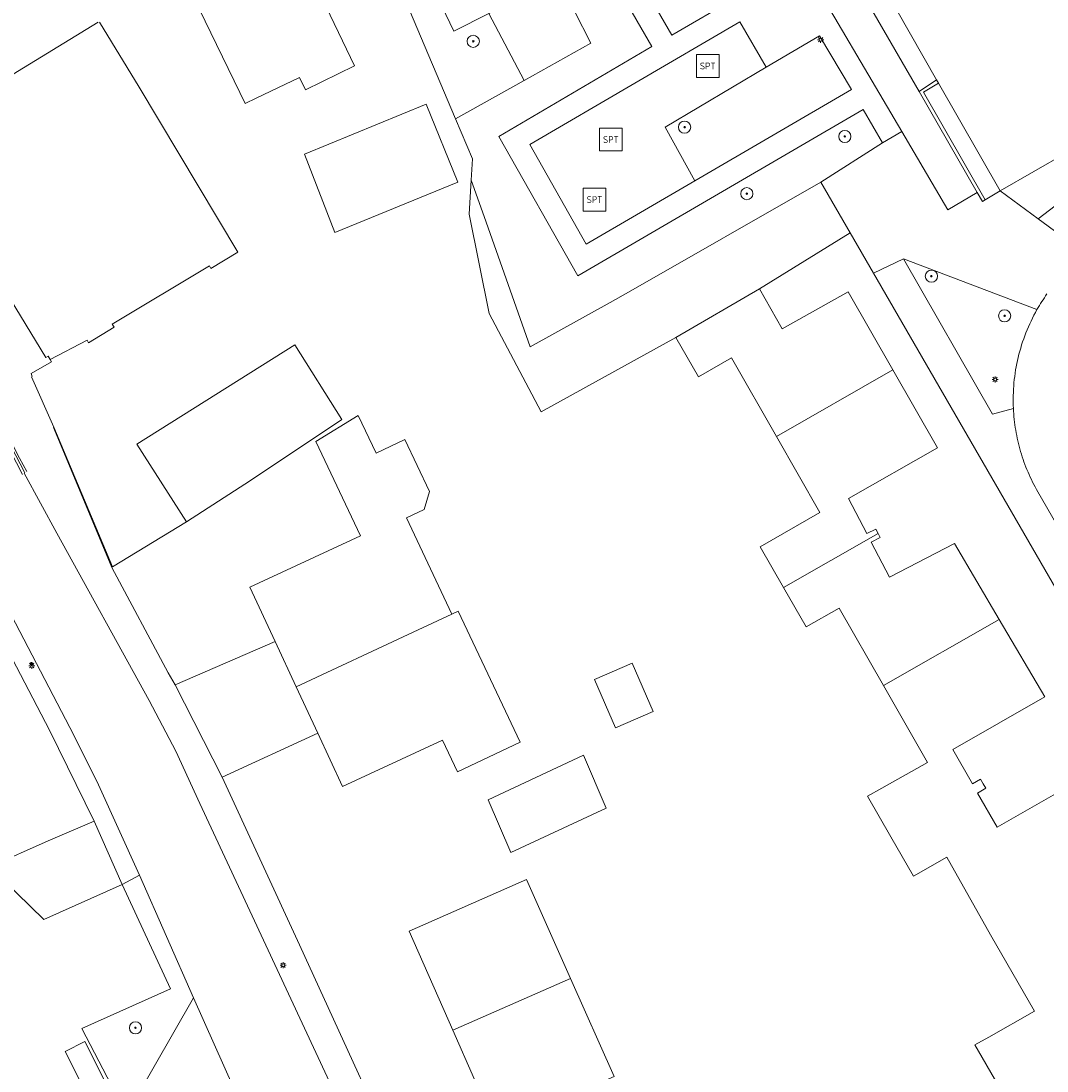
# Model space of a CAD drawing. Header units: metres. Extents: x 187916 to 189411, y 333285 to 334910.
# Tile 318 of 348: x 189055 to 189123, y 333895 to 333964. Entities that reach past the tile are written whole.
import ezdxf
from ezdxf.enums import TextEntityAlignment as Align

# ---------------------------------------------------------------- set-up
doc = ezdxf.new("R2010")
doc.units = ezdxf.units.M
for name, color, linetype, lineweight in [('B-ME-IE-MEUBILAIR_WEGMEUBILAIR_LICHTMAST-S', 253, 'Continuous', 25), ('B-ME-OG-BEBOUWING_HOOFDGEBOUW-G', 253, 'Continuous', 18), ('B-ME-VH-KANTOPSLUITING_ACHTERKANTBAND-G', 253, 'Continuous', 18), ('B-ME-VH-VERHARDING_ASFALT-G', 253, 'Continuous', 18), ('B-ME-VH-VERHARDING_BETONSTRAATSTEEN-G', 253, 'Continuous', 18), ('B-WE-GR-BEPLANTING_CULTUUR_BODEMBEDEKKER-GV', 253, 'Continuous', 15), ('B-WE-GR-BEPLANTING_CULTUUR_BOSPLANTSOEN-GV', 253, 'Continuous', 15), ('B-WE-GR-BEPLANTING_CULTUUR_HEESTERS-GV', 253, 'Continuous', 15), ('B-WE-GR-BEPLANTING_CULTUUR_ROOS-GV', 253, 'Continuous', 15), ('B-WE-GR-BOOM-S', 253, 'Continuous', 15), ('B-WE-GR-HAAG-G', 253, 'GR-HAAG1-SO', 15), ('B-WE-IE-MEUBILAIR-S', 253, 'Continuous', 15), ('B-WE-IE-MEUBILAIR_WEGMEUBILAIR-S', 253, 'Continuous', 15), ('B-WE-IE-TERREINAFSCHEIDING_KUNSTMATIG_HEKWERK-G', 253, 'IE-TERREINAFSCHEIDING_KUNSTMATIG-SO', 15), ('B-WE-IE-TERREINAFSCHEIDING_KUNSTMATIG_MUUR-G', 253, 'IE-TERREINAFSCHEIDING_KUNSTMATIG-SO', 15), ('B-WE-OG-BEBOUWING-GV', 253, 'Continuous', 15), ('B-WE-OG-TERREIN_BEGROEID-GV', 253, 'Continuous', 15), ('B-WE-OG-TERREIN_ERF-GV', 253, 'Continuous', 15), ('B-WE-VH-GESLOTENVERHARDING_ASFALT-GV', 253, 'Continuous', 15), ('B-WE-VH-OPENVERHARDING_BETONSTRAATSTEEN-GV', 253, 'Continuous', 15), ('B-WE-VH-OPENVERHARDING_TEGEL-GV', 253, 'Continuous', 15)]:
    doc.layers.add(name, color=color, linetype=linetype, lineweight=lineweight)
doc.styles.add('NLCS-ISO', font='NLCS-ISO.ttf')
doc.linetypes.add('GR-HAAG1-SO', pattern='A,6,[176,NLCS.SHX,S=0.125,R=0,X=0,Y=0],-2', length=8)
doc.linetypes.add('IE-TERREINAFSCHEIDING_KUNSTMATIG-SO', pattern='A,4,[82,NLCS.SHX,S=0.75,R=90,X=0,Y=0],4,-2', length=10)

# ---------------------------------------------------------------- blocks, each defined once
blk = doc.blocks.new('SIE-MEUBILAIR_PAAL_LICHTMAST-SO')
for points in [[(-0.62, 0), (-1, 0)], [(-0.71, 0.71), (-0.44, 0.44)], [(0, 1), (0, 0.62)], [(0.44, 0.44), (0.71, 0.71)], [(1, 0), (0.62, 0)], [(-0.71, -0.71), (-0.44, -0.44)], [(0, -0.62), (0, -1)], [(0.44, -0.44), (0.71, -0.71)]]:
    blk.add_lwpolyline(points)
blk.add_circle((0, 0), 0.5)
blk = doc.blocks.new('SIE-WEG_SPEELTOESTEL-SO')
at = {"flags": 128}
blk.add_lwpolyline([(-3.75, -3.75), (3.75, -3.75), (3.75, 3.75), (-3.75, 3.75)], close=True, dxfattribs=at)
at = {"style": 'NLCS-ISO'}
blk.add_text('SPT', height=2.25, dxfattribs=at).set_placement((0, 0), align=Align.MIDDLE_CENTER)
blk = doc.blocks.new('SGR-BOOM_GBKN-SO')
at = {"linetype": 'ByBlock', "lineweight": 18}
h = blk.add_hatch(color=0, dxfattribs=at)
h.dxf.hatch_style = 1
edge = h.paths.add_edge_path()
edge.add_arc((0, 0), 0.25, 0, 360)
at = {"color": 0, "linetype": 'ByBlock', "lineweight": 18}
for radius in [2, 0.25]:
    blk.add_circle((0, 0), radius, dxfattribs=at)
at = {"color": 0, "linetype": 'ByBlock', "lineweight": 18, "style": 'NLCS-ISO'}
blk.add_attdef('SOORT', (2.5, 0), '', height=1.5, dxfattribs=at)
blk = doc.blocks.new('B-SIE-WEG_LICHTMAST-SO')
at = {"ltscale": 0.1}
for p, q in [((-1.1, 0.6), (-2.2, 1.3)), ((0, 1.3), (0, 2.5)), ((1.1, 0.6), (2.2, 1.3)), ((-1.1, -0.6), (-2.2, -1.3)), ((0, -1.3), (0, -2.5)), ((1.1, -0.6), (2.2, -1.3))]:
    blk.add_line(p, q, dxfattribs=at)
at = {"flags": 128}
for points in [[(-1.2, 0.5), (1.2, 0.5)], [(-1.2, -0.5), (1.2, -0.5)]]:
    blk.add_lwpolyline(points, dxfattribs=at)
at = {"ltscale": 0.1}
blk.add_circle((0, 0), 1.27, dxfattribs=at)
at = {"style": 'NLCS-ISO'}
blk.add_attdef('TYPE', text='', height=1.8, dxfattribs=at).set_placement((0, 2.5), align=Align.BOTTOM_CENTER)
blk = doc.blocks.new('DTM')
at = {"layer": 'B-ME-OG-BEBOUWING_HOOFDGEBOUW-G', "ltscale": 0.2, "flags": 128}
blk.add_lwpolyline([(189053.985, 333946.062), (189048.026, 333956.133), (189060.411, 333963.692)], dxfattribs=at)
at = {"layer": 'B-ME-VH-KANTOPSLUITING_ACHTERKANTBAND-G', "ltscale": 0.2, "flags": 128}
blk.add_lwpolyline([(189055.726, 333934.174), (189055.241, 333935.058), (189052.187, 333941.046), (189048.574, 333948.441), (189045.65, 333954.562), (189045.149, 333956.144), (189045.05, 333957.854), (189045.251, 333959.123), (189045.311, 333959.374), (189045.534, 333959.935), (189045.869, 333960.785), (189050.178, 333966.199), (189052.973, 333969.391), (189053.364, 333969.067), (189054.346, 333970.198), (189053.96, 333970.514), (189059.956, 333977.448), (189064.178, 333982.285), (189064.868, 333983.041)], dxfattribs=at)
at = {"layer": 'B-ME-VH-VERHARDING_ASFALT-G', "ltscale": 0.2, "flags": 128}
blk.add_lwpolyline([(189055.421, 333933.99), (189051.863, 333940.878), (189048.276, 333948.216), (189045.286, 333954.395), (189044.776, 333956.086), (189044.683, 333957.85), (189045.014, 333959.438)], dxfattribs=at)
at = {"layer": 'B-ME-VH-VERHARDING_BETONSTRAATSTEEN-G', "ltscale": 0.2, "flags": 128}
for points in [[(189055.577, 333934.084), (189052.002, 333940.969), (189048.429, 333948.307), (189045.45, 333954.441), (189044.943, 333956.131), (189044.827, 333957.868), (189045.053, 333959.193), (189045.108, 333959.422), (189045.108, 333959.422), (189045.661, 333960.851), (189050.095, 333966.331), (189053.855, 333970.625), (189059.838, 333977.541), (189064.734, 333983.11), (189068.686, 333987.63), (189073.491, 333993.11), (189075.985, 333995.932), (189076.514, 333996.529), (189077.832, 333997.79), (189079.069, 333998.878), (189084.006, 334003.026)], [(189057.49, 333937.089), (189056.022, 333940.406)]]:
    blk.add_lwpolyline(points, dxfattribs=at)
at = {"layer": 'B-WE-GR-BEPLANTING_CULTUUR_BODEMBEDEKKER-GV', "ltscale": 0.2, "flags": 128}
for points in [[(189071.233, 333985.543), (189071.794, 333985.919), (189083.882, 333957.347), (189088.372, 333959.855), (189086.052, 333964.258), (189083.754, 333963.109), (189072.595, 333986.394)], [(189122.066, 333944.813), (189113.288, 333948.151), (189119.139, 333937.948), (189120.514, 333938.322)]]:
    blk.add_lwpolyline(points, dxfattribs=at)
for points in [[(189121.339, 333943.288, -0.034686), (189122.066, 333944.813)], [(189120.832, 333941.677, -0.03557), (189121.339, 333943.288)], [(189120.555, 333940.011, -0.035433), (189120.832, 333941.677)], [(189120.514, 333938.322, -0.034926), (189120.555, 333940.011)]]:
    blk.add_lwpolyline(points, format="xyb", dxfattribs=at)
at = {"layer": 'B-WE-GR-BEPLANTING_CULTUUR_BOSPLANTSOEN-GV', "ltscale": 0.2, "flags": 128}
blk.add_lwpolyline([(189061.497, 333890.595), (189066.669, 333899.613), (189063.111, 333907.656), (189061.988, 333907.062), (189065.144, 333900.191), (189059.339, 333897.597), (189061.818, 333892.794)], dxfattribs=at)
at = {"layer": 'B-WE-GR-BEPLANTING_CULTUUR_HEESTERS-GV', "ltscale": 0.2, "flags": 128}
for points in [[(189114.331, 333959.152), (189115.472, 333959.912), (189111.953, 333966.082), (189106.573, 333974.26), (189125.353, 333985.014), (189133.36, 333989.545), (189132.998, 333990.176), (189106.142, 333974.914), (189105.449, 333974.286), (189106.807, 333972.123)], [(189100.954, 333966.978), (189105.451, 333969.57), (189106.562, 333967.785), (189113.183, 333956.52), (189116.205, 333951.378), (189118.138, 333952.509), (189114.331, 333959.152), (189106.807, 333972.123), (189099.947, 333968.214)], [(189124.063, 333955.146), (189119.637, 333952.607), (189122.147, 333950.767), (189125.218, 333953.116)], [(189103.829, 333946.171), (189109.788, 333949.867), (189107.872, 333953.181), (189095.241, 333945.959), (189094.028, 333945.285), (189088.78, 333942.369), (189085.756, 333950.93), (189084.909, 333953.327), (189084.774, 333951.086), (189086.094, 333944.559), (189089.491, 333938.095), (189098.338, 333942.986)]]:
    blk.add_lwpolyline(points, close=True, dxfattribs=at)
at = {"layer": 'B-WE-GR-BEPLANTING_CULTUUR_ROOS-GV', "ltscale": 0.2, "flags": 128}
blk.add_lwpolyline([(189125.218, 333953.116), (189122.147, 333950.767), (189125.27, 333948.478), (189127.174, 333949.679)], close=True, dxfattribs=at)
at = {"layer": 'B-WE-GR-HAAG-G', "ltscale": 0.2, "flags": 128}
for points in [[(189083.882, 333957.347), (189071.794, 333985.919), (189071.233, 333985.543)], [(189084.909, 333953.327), (189084.993, 333954.722), (189083.882, 333957.347)], [(189089.491, 333938.095), (189086.094, 333944.559), (189084.774, 333951.086), (189084.909, 333953.327)], [(189081.618, 333885.616), (189073.619, 333903.091)]]:
    blk.add_lwpolyline(points, dxfattribs=at)
at = {"layer": 'B-WE-IE-TERREINAFSCHEIDING_KUNSTMATIG_HEKWERK-G', "ltscale": 0.2, "flags": 128}
for points in [[(189089.491, 333938.095), (189098.338, 333942.986)], [(189057.25, 333941.528), (189057.334, 333941.389), (189055.995, 333940.623)], [(189055.995, 333940.623), (189056.077, 333940.429)], [(189057.484, 333937.087), (189061.343, 333927.925), (189066.21, 333930.883)], [(189057.2, 333917.181), (189049.296, 333932.312)], [(189061.988, 333907.062), (189065.144, 333900.191), (189059.339, 333897.597), (189061.818, 333892.794), (189059.146, 333891.74)]]:
    blk.add_lwpolyline(points, dxfattribs=at)
at = {"layer": 'B-WE-IE-TERREINAFSCHEIDING_KUNSTMATIG_MUUR-G', "ltscale": 0.2, "flags": 128}
for points in [[(189115.472, 333959.912), (189114.331, 333959.152)], [(189118.655, 333952.026), (189114.62, 333959.094), (189115.599, 333959.689)], [(189114.331, 333959.152), (189118.138, 333952.509)], [(189118.138, 333952.509), (189118.48, 333951.913), (189118.655, 333952.026)], [(189065.458, 333920.17), (189072.033, 333923.01)], [(189074.823, 333917), (189068.544, 333914.095)]]:
    blk.add_lwpolyline(points, dxfattribs=at)
at = {"layer": 'B-WE-OG-BEBOUWING-GV', "ltscale": 0.2, "flags": 128}
for points in [[(189065.888, 333966.937), (189069.7, 333959.065), (189070.049, 333958.345), (189070.769, 333958.694), (189073.615, 333960.071), (189074.013, 333959.254), (189077.248, 333960.82), (189072.739, 333970.251)], [(189053.975, 333946.056), (189054.077, 333945.889), (189054.316, 333946.034), (189056.97, 333941.679), (189057.107, 333941.762), (189057.25, 333941.528), (189059.68, 333942.816), (189059.773, 333942.633), (189061.447, 333943.667), (189061.322, 333943.864), (189067.724, 333947.701), (189067.795, 333947.506), (189069.567, 333948.583), (189063.103, 333959.429), (189060.49, 333963.692)]]:
    blk.add_lwpolyline(points, dxfattribs=at)
for points in [[(189124.063, 333955.146), (189125.842, 333956.166), (189130.233, 333958.685), (189122.521, 333972.14), (189111.953, 333966.082), (189115.472, 333959.912), (189115.599, 333959.689), (189119.637, 333952.607)], [(189084.026, 333953.183), (189081.935, 333958.299), (189073.944, 333955.034), (189075.957, 333949.884)], [(189103.829, 333946.171), (189098.338, 333942.986), (189099.843, 333940.391), (189102.006, 333941.645), (189104.951, 333936.475), (189112.601, 333940.85), (189109.662, 333945.983), (189105.318, 333943.555)], [(189062.94, 333935.967), (189066.21, 333930.883), (189070.415, 333933.588), (189076.411, 333937.596), (189073.328, 333942.507)], [(189112.601, 333940.85), (189104.951, 333936.475), (189107.813, 333931.479), (189103.89, 333929.229), (189105.419, 333926.552), (189111.627, 333930.103), (189111.472, 333930.401), (189110.886, 333930.097), (189109.689, 333932.404), (189115.528, 333935.739)], [(189083.629, 333924.817), (189080.657, 333931.142), (189081.811, 333931.686), (189082.155, 333932.863), (189080.55, 333936.281), (189078.654, 333935.391), (189077.488, 333937.861), (189074.709, 333936.142), (189077.635, 333929.961), (189070.372, 333926.59), (189072.033, 333923.01), (189073.411, 333920.041), (189081.084, 333923.628)], [(189111.627, 333930.103), (189105.419, 333926.552), (189106.901, 333923.968), (189109.071, 333925.211), (189111.979, 333920.123), (189119.577, 333924.469), (189116.64, 333929.455), (189112.37, 333927.239), (189111.172, 333929.547), (189111.758, 333929.851)], [(189083.629, 333924.817), (189081.084, 333923.628), (189073.411, 333920.041), (189074.823, 333917), (189076.455, 333913.483), (189083.022, 333916.531), (189083.996, 333914.462), (189088.112, 333916.399), (189084.055, 333925.017)], [(189095.486, 333921.587), (189093.007, 333920.514), (189094.383, 333917.333), (189096.862, 333918.406)], [(189093.774, 333912.068), (189092.284, 333915.541), (189086.026, 333912.618), (189087.516, 333909.145)], [(189060.129, 333911.219), (189057.12, 333909.921), (189053.255, 333908.204), (189056.823, 333904.751), (189061.988, 333907.062)], [(189091.43, 333900.874), (189088.535, 333907.384), (189080.825, 333903.989), (189083.69, 333897.482)]]:
    blk.add_lwpolyline(points, close=True, dxfattribs=at)
at = {"layer": 'B-WE-OG-TERREIN_BEGROEID-GV', "ltscale": 0.2, "flags": 128}
for points in [[(189102.312, 333965.311), (189100.954, 333966.978), (189099.947, 333968.214), (189106.807, 333972.123), (189105.449, 333974.286), (189106.142, 333974.914), (189132.998, 333990.176), (189131.421, 333992.921), (189093.398, 333970.829), (189094.051, 333969.825), (189098.072, 333962.842)], [(189086.052, 333964.258), (189088.372, 333959.855), (189092.768, 333962.311), (189090.614, 333966.539)], [(189104.284, 333960.737), (189102.54, 333963.718), (189088.749, 333955.65), (189092.457, 333949.119), (189099.602, 333953.282), (189097.634, 333956.807)], [(189104.284, 333960.737), (189097.634, 333956.807), (189099.602, 333953.282), (189109.88, 333959.271), (189107.789, 333962.79)]]:
    blk.add_lwpolyline(points, close=True, dxfattribs=at)
blk.add_lwpolyline([(189072.595, 333986.394), (189083.754, 333963.109), (189086.052, 333964.258), (189090.614, 333966.539), (189092.768, 333962.311), (189088.372, 333959.855), (189083.882, 333957.347), (189084.993, 333954.722), (189084.909, 333953.327), (189085.756, 333950.93), (189088.78, 333942.369), (189094.028, 333945.285), (189095.241, 333945.959), (189107.872, 333953.181), (189111.927, 333955.779), (189110.646, 333957.966), (189091.9, 333947.035), (189086.722, 333956.193), (189096.774, 333962.099), (189092.75, 333969.084), (189092.175, 333970.119), (189085.962, 333966.509), (189078.331, 333979.838), (189074.652, 333985.884)], dxfattribs=at)
at = {"layer": 'B-WE-OG-TERREIN_ERF-GV', "ltscale": 0.2, "flags": 128}
for points in [[(189119.507, 333893.873), (189117.988, 333896.512), (189118.904, 333897.032), (189121.896, 333898.729), (189119.021, 333903.755), (189116.134, 333908.838), (189113.949, 333907.6), (189112.469, 333910.188), (189110.941, 333912.849), (189111.879, 333913.379), (189114.881, 333915.075), (189111.979, 333920.123), (189109.071, 333925.211), (189106.901, 333923.968), (189105.419, 333926.552), (189103.89, 333929.229), (189107.813, 333931.479), (189104.951, 333936.475), (189102.006, 333941.645), (189099.843, 333940.391), (189098.338, 333942.986), (189089.491, 333938.095), (189086.094, 333944.559), (189084.774, 333951.086), (189084.909, 333953.327), (189084.993, 333954.722), (189083.882, 333957.347), (189071.794, 333985.919)], [(189072.739, 333970.251), (189077.248, 333960.82), (189074.013, 333959.254), (189073.615, 333960.071), (189070.769, 333958.694), (189070.049, 333958.345), (189069.7, 333959.065), (189065.888, 333966.937)], [(189060.49, 333963.692), (189063.103, 333959.429), (189069.567, 333948.583), (189067.795, 333947.506), (189067.724, 333947.701), (189061.322, 333943.864), (189061.447, 333943.667), (189059.773, 333942.633), (189059.68, 333942.816), (189057.25, 333941.528), (189057.107, 333941.762), (189056.97, 333941.679), (189054.316, 333946.034), (189054.077, 333945.889), (189053.975, 333946.056)], [(189135.137, 333906.037), (189111.323, 333947.215), (189109.788, 333949.867), (189103.829, 333946.171), (189105.318, 333943.555), (189109.662, 333945.983), (189112.601, 333940.85), (189115.528, 333935.739), (189109.689, 333932.404), (189110.886, 333930.097), (189111.472, 333930.401), (189111.627, 333930.103), (189111.758, 333929.851), (189111.172, 333929.547), (189112.37, 333927.239), (189116.64, 333929.455), (189119.577, 333924.469), (189122.575, 333919.381), (189116.53, 333915.909), (189117.828, 333913.656), (189118.357, 333913.96), (189118.527, 333913.665), (189118.696, 333913.371), (189118.159, 333913.062), (189119.457, 333910.809), (189123.746, 333913.28)], [(189061.818, 333892.794), (189059.339, 333897.597), (189065.144, 333900.191), (189061.988, 333907.062), (189056.823, 333904.751), (189053.255, 333908.204), (189057.12, 333909.921), (189060.129, 333911.219), (189057.2, 333917.181), (189049.296, 333932.312), (189045.616, 333939.466), (189041.739, 333946.824)], [(189057.472, 333937.081), (189061.309, 333927.878), (189065.005, 333920.952), (189065.458, 333920.17), (189068.544, 333914.095), (189073.619, 333903.091), (189081.618, 333885.616), (189119.637, 333800.394), (189119.966, 333799.655)]]:
    blk.add_lwpolyline(points, dxfattribs=at)
for points in [[(189118.138, 333952.509), (189118.48, 333951.913), (189118.655, 333952.026), (189114.62, 333959.094), (189115.599, 333959.689), (189115.472, 333959.912), (189114.331, 333959.152)], [(189119.637, 333952.607), (189115.599, 333959.689), (189114.62, 333959.094), (189118.655, 333952.026)], [(189073.944, 333955.034), (189081.935, 333958.299), (189084.026, 333953.183), (189075.957, 333949.884)], [(189070.415, 333933.588), (189066.21, 333930.883), (189062.94, 333935.967), (189073.328, 333942.507), (189076.411, 333937.596)], [(189073.411, 333920.041), (189072.033, 333923.01), (189070.372, 333926.59), (189077.635, 333929.961), (189074.709, 333936.142), (189077.488, 333937.861), (189078.654, 333935.391), (189080.55, 333936.281), (189082.155, 333932.863), (189081.811, 333931.686), (189080.657, 333931.142), (189083.629, 333924.817), (189084.055, 333925.017), (189088.112, 333916.399), (189083.996, 333914.462), (189083.022, 333916.531), (189076.455, 333913.483), (189074.823, 333917)], [(189094.383, 333917.333), (189093.007, 333920.514), (189095.486, 333921.587), (189096.862, 333918.406)], [(189086.026, 333912.618), (189092.284, 333915.541), (189093.774, 333912.068), (189087.516, 333909.145)], [(189091.43, 333900.874), (189094.296, 333894.429), (189086.539, 333891.013), (189083.69, 333897.482), (189080.825, 333903.989), (189088.535, 333907.384)], [(189061.2, 333893.439), (189059.528, 333896.733), (189058.224, 333896.071), (189059.896, 333892.777)], [(189058.224, 333896.071), (189059.528, 333896.733), (189061.2, 333893.439), (189059.896, 333892.777)]]:
    blk.add_lwpolyline(points, close=True, dxfattribs=at)
at = {"layer": 'B-WE-VH-GESLOTENVERHARDING_ASFALT-GV', "ltscale": 0.2, "flags": 128}
for points in [[(189122.723, 333945.847, 0.025606), (189122.066, 333944.813)], [(189122.066, 333944.813, 0.034686), (189121.339, 333943.288)], [(189121.339, 333943.288, 0.03557), (189120.832, 333941.677)], [(189120.832, 333941.677, 0.035433), (189120.555, 333940.011)], [(189120.555, 333940.011, 0.034926), (189120.514, 333938.322)], [(189120.514, 333938.322, 0.030025), (189120.667, 333936.892)], [(189120.667, 333936.892, 0.029877), (189120.989, 333935.491)], [(189120.989, 333935.491, 0.03036), (189121.476, 333934.138)], [(189121.476, 333934.138, 0.029851), (189122.12, 333932.852)]]:
    blk.add_lwpolyline(points, format="xyb", dxfattribs=at)
for points in [[(189122.12, 333932.852), (189136.764, 333907.476), (189136.872, 333907.289), (189142.075, 333910.206), (189141.175, 333911.764), (189133.336, 333925.373), (189129.586, 333931.87), (189128.558, 333933.657), (189128, 333934.626), (189127.952, 333934.711), (189127.905, 333934.797), (189127.859, 333934.883), (189127.814, 333934.97)], [(189118.135, 333798.86), (189077.23, 333890.571), (189067.074, 333912.379), (189065.499, 333915.808), (189063.742, 333919.148), (189057.691, 333930.128), (189055.544, 333934.066)], [(189050.856, 333932.068), (189058.799, 333916.859), (189060.418, 333913.609), (189063.111, 333907.656), (189066.669, 333899.613), (189071.995, 333887.641), (189112.588, 333796.676)]]:
    blk.add_lwpolyline(points, dxfattribs=at)
at = {"layer": 'B-WE-VH-OPENVERHARDING_BETONSTRAATSTEEN-GV', "ltscale": 0.2, "flags": 128}
for points in [[(189106.562, 333967.785), (189102.312, 333965.311), (189098.072, 333962.842), (189094.051, 333969.825), (189092.75, 333969.084), (189096.774, 333962.099), (189086.722, 333956.193), (189091.9, 333947.035), (189110.646, 333957.966), (189111.927, 333955.779), (189113.183, 333956.52)], [(189104.284, 333960.737), (189107.789, 333962.79), (189109.88, 333959.271), (189099.602, 333953.282), (189092.457, 333949.119), (189088.749, 333955.65), (189102.54, 333963.718)]]:
    blk.add_lwpolyline(points, close=True, dxfattribs=at)
for points in [[(189125.27, 333948.478), (189122.147, 333950.767), (189119.637, 333952.607), (189118.655, 333952.026), (189118.48, 333951.913), (189118.138, 333952.509), (189116.205, 333951.378), (189113.183, 333956.52), (189111.927, 333955.779), (189107.872, 333953.181), (189109.788, 333949.867), (189111.323, 333947.215), (189113.288, 333948.151), (189122.066, 333944.813)], [(189113.288, 333948.151), (189111.323, 333947.215), (189135.137, 333906.037), (189136.552, 333906.842), (189136.779, 333907.119), (189136.774, 333907.234), (189136.764, 333907.476), (189122.12, 333932.852)], [(189120.514, 333938.322), (189119.139, 333937.948), (189113.288, 333948.151)], [(189071.995, 333887.641), (189066.669, 333899.613), (189061.497, 333890.595)]]:
    blk.add_lwpolyline(points, dxfattribs=at)
for points in [[(189122.066, 333944.813, -0.025606), (189122.723, 333945.847)], [(189120.667, 333936.892, -0.030025), (189120.514, 333938.322)], [(189120.989, 333935.491, -0.029877), (189120.667, 333936.892)], [(189121.476, 333934.138, -0.03036), (189120.989, 333935.491)], [(189122.12, 333932.852, -0.029851), (189121.476, 333934.138)]]:
    blk.add_lwpolyline(points, format="xyb", dxfattribs=at)
at = {"layer": 'B-WE-VH-OPENVERHARDING_TEGEL-GV', "ltscale": 0.2, "flags": 128}
for points in [[(189041.739, 333946.824), (189045.616, 333939.466), (189049.296, 333932.312), (189057.2, 333917.181), (189060.129, 333911.219), (189061.988, 333907.062), (189063.111, 333907.656)], [(189119.966, 333799.655), (189119.637, 333800.394), (189081.618, 333885.616), (189073.619, 333903.091), (189068.544, 333914.095), (189065.458, 333920.17), (189065.005, 333920.952), (189061.309, 333927.878), (189057.472, 333937.081)], [(189055.541, 333934.072), (189057.691, 333930.128), (189063.742, 333919.148), (189065.499, 333915.808), (189067.074, 333912.379), (189077.23, 333890.571), (189118.135, 333798.86)], [(189063.111, 333907.656), (189060.418, 333913.609), (189058.799, 333916.859), (189050.856, 333932.068)]]:
    blk.add_lwpolyline(points, dxfattribs=at)
at = {"layer": 'B-ME-IE-MEUBILAIR_WEGMEUBILAIR_LICHTMAST-S', "xscale": 0.05, "yscale": 0.05, "zscale": 0.05}
blk.add_blockref('B-SIE-WEG_LICHTMAST-SO', (189056.014, 333921.54), dxfattribs=at)
at = {"layer": 'B-WE-GR-BOOM-S', "xscale": 0.2, "yscale": 0.2, "zscale": 0.2}
for p in [(189085.038, 333962.438), (189098.919, 333956.798), (189109.44, 333956.19), (189103.01, 333952.43), (189115.13, 333947.01), (189119.94, 333944.41), (189062.85, 333897.64)]:
    blk.add_blockref('SGR-BOOM_GBKN-SO', p, dxfattribs=at)
at = {"layer": 'B-WE-IE-MEUBILAIR-S', "xscale": 0.2, "yscale": 0.2, "zscale": 0.2}
for p in [(189107.857, 333962.541), (189119.316, 333940.225), (189056.038, 333921.426), (189072.548, 333901.749)]:
    blk.add_blockref('SIE-MEUBILAIR_PAAL_LICHTMAST-SO', p, dxfattribs=at)
at = {"layer": 'B-WE-IE-MEUBILAIR_WEGMEUBILAIR-S', "xscale": 0.2, "yscale": 0.2, "zscale": 0.2}
for p in [(189100.442, 333960.818), (189094.076, 333955.984), (189093.001, 333952.041)]:
    blk.add_blockref('SIE-WEG_SPEELTOESTEL-SO', p, dxfattribs=at)

msp = doc.modelspace()

# ---------------------------------------------------------------- block references
msp.add_blockref('DTM', (0, 0))

doc.saveas('drawing.dxf')
